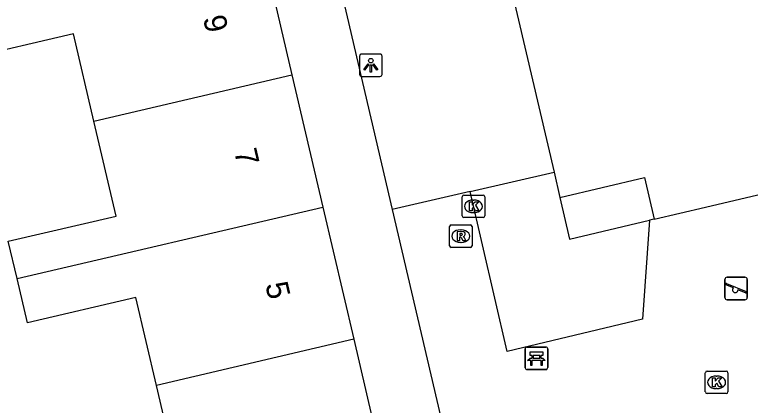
# Model space of a CAD drawing. Extents: x 158038 to 159242, y 380133 to 381214.
# Drawn here: x 158860.39 to 158893.06, y 380909.34 to 380926.69 of the extents above; entities that cross this region are included whole.
import ezdxf

# ---------------------------------------------------------------- set-up
doc = ezdxf.new("R2010")
doc.units = 0
for name, color, linetype in [('IMGEO_Bank', 7, 'Continuous'), ('IMGEO_Groenvoorziening', 7, 'Continuous'), ('IMGEO_Kolk', 7, 'Continuous'), ('IMGEO_Lichtpunt', 7, 'Continuous'), ('IMGEO_Pand', 7, 'Continuous'), ('IMGEO_Pand_nummerreeks', 7, 'Continuous'), ('IMGEO_Rioolput', 7, 'Continuous'), ('IMGEO_Speelvoorziening', 7, 'Continuous'), ('IMGEO_Voetpad_open', 7, 'Continuous')]:
    doc.layers.add(name, color=color, linetype=linetype)

msp = doc.modelspace()

# ---------------------------------------------------------------- linework, layer by layer
at = {"layer": 'IMGEO_Bank'}
for p, q in [((158883.068, 380911.007), (158883.068, 380911.848)), ((158883.068, 380911.848), (158883.068, 380911.007)), ((158883.143, 380911.932), (158883.984, 380911.932)), ((158883.984, 380911.932), (158883.143, 380911.932)), ((158884.068, 380911.857), (158884.068, 380911.016)), ((158884.068, 380911.016), (158884.068, 380911.857)), ((158883.377, 380911.438), (158883.377, 380911.544)), ((158883.421, 380911.544), (158883.421, 380911.438)), ((158883.709, 380911.55), (158883.427, 380911.55)), ((158883.715, 380911.438), (158883.715, 380911.544)), ((158883.759, 380911.544), (158883.759, 380911.438)), ((158883.765, 380911.33), (158883.372, 380911.33)), ((158883.427, 380911.432), (158883.709, 380911.432)), ((158883.993, 380910.932), (158883.152, 380910.932)), ((158883.152, 380910.932), (158883.993, 380910.932))]:
    msp.add_line(p, q, dxfattribs=at)
for points in [[(158883.371, 380911.55), (158883.285, 380911.55), (158883.285, 380911.711), (158883.848, 380911.711), (158883.848, 380911.55), (158883.765, 380911.55)], [(158883.315, 380911.33), (158883.173, 380911.33), (158883.285, 380911.432), (158883.371, 380911.432)], [(158883.365, 380911.323), (158883.365, 380911.116), (158883.322, 380911.116), (158883.322, 380911.323)], [(158883.765, 380911.432), (158883.848, 380911.432), (158883.96, 380911.33), (158883.821, 380911.33)], [(158883.815, 380911.323), (158883.815, 380911.116), (158883.771, 380911.116), (158883.771, 380911.323)]]:
    msp.add_lwpolyline(points, dxfattribs=at)
for centre, radius, start, end in [((158883.146, 380911.854), 0.0779, 92.4484, 184.2845), ((158883.146, 380911.854), 0.0779, 92.4484, 184.2845), ((158883.99, 380911.854), 0.0779, 2.4484, 94.2845), ((158883.99, 380911.854), 0.0779, 2.4484, 94.2845), ((158883.37, 380911.543), 0.00671, 2.8957, 87.1043), ((158883.427, 380911.543), 0.00671, 92.8957, 177.1043), ((158883.709, 380911.543), 0.00671, 2.8957, 87.1043), ((158883.766, 380911.543), 0.00671, 92.8957, 177.1043), ((158883.315, 380911.323), 0.00671, 2.8957, 87.1043), ((158883.372, 380911.323), 0.00671, 92.8957, 177.1043), ((158883.37, 380911.439), 0.00671, 272.8957, 357.1043), ((158883.427, 380911.439), 0.00671, 182.8957, 267.1043), ((158883.709, 380911.439), 0.00671, 272.8957, 357.1043), ((158883.766, 380911.439), 0.00671, 182.8957, 267.1043), ((158883.764, 380911.323), 0.00671, 2.8957, 87.1043), ((158883.821, 380911.323), 0.00671, 92.8957, 177.1043), ((158883.146, 380911.01), 0.0779, 182.4484, 274.2845), ((158883.146, 380911.01), 0.0779, 182.4484, 274.2845), ((158883.99, 380911.01), 0.0779, 272.4484, 4.2845), ((158883.99, 380911.01), 0.0779, 272.4484, 4.2845)]:
    msp.add_arc(centre, radius, start, end, dxfattribs=at)
at = {"layer": 'IMGEO_Groenvoorziening'}
msp.add_lwpolyline([(158884.351, 380919.69), (158884.6, 380918.568)], dxfattribs=at)
at = {"layer": 'IMGEO_Kolk'}
for p, q in [((158880.342, 380918.679), (158881.194, 380918.679)), ((158880.267, 380917.753), (158880.267, 380918.605)), ((158880.755, 380918.459), (158880.78, 380918.459)), ((158881.268, 380918.605), (158881.268, 380917.753)), ((158881.194, 380917.679), (158880.342, 380917.679)), ((158880.778, 380917.899), (158880.753, 380917.899)), ((158891.143, 380910.862), (158891.995, 380910.862)), ((158891.068, 380909.936), (158891.068, 380910.788)), ((158891.556, 380910.642), (158891.581, 380910.642)), ((158892.069, 380910.788), (158892.069, 380909.936)), ((158891.995, 380909.862), (158891.143, 380909.862)), ((158891.579, 380910.082), (158891.554, 380910.082))]:
    msp.add_line(p, q, dxfattribs=at)
for points in [[(158880.342, 380918.679), (158881.194, 380918.679)], [(158880.267, 380917.753), (158880.267, 380918.605)], [(158880.588, 380918.379), (158880.711, 380918.379), (158880.711, 380918.228), (158880.841, 380918.379), (158881.005, 380918.379), (158880.859, 380918.228), (158881.012, 380917.979), (158880.86, 380917.979), (158880.775, 380918.143), (158880.711, 380918.076), (158880.711, 380917.979), (158880.588, 380917.979), (158880.588, 380918.379)], [(158881.268, 380918.605), (158881.268, 380917.753)], [(158881.194, 380917.679), (158880.342, 380917.679)], [(158891.143, 380910.862), (158891.995, 380910.862)], [(158891.068, 380909.936), (158891.068, 380910.788)], [(158891.389, 380910.562), (158891.512, 380910.562), (158891.512, 380910.411), (158891.642, 380910.562), (158891.806, 380910.562), (158891.66, 380910.411), (158891.813, 380910.162), (158891.661, 380910.162), (158891.576, 380910.326), (158891.512, 380910.259), (158891.512, 380910.162), (158891.389, 380910.162), (158891.389, 380910.562)], [(158892.069, 380910.788), (158892.069, 380909.936)], [(158891.995, 380909.862), (158891.143, 380909.862)]]:
    msp.add_lwpolyline(points, dxfattribs=at)
for centre, start, end in [((158880.344, 380918.603), 91.552, 178.448), ((158880.344, 380918.603), 91.552, 178.448), ((158881.192, 380918.603), 1.552, 88.448), ((158881.192, 380918.603), 1.552, 88.448), ((158880.344, 380917.755), 181.552, 268.448), ((158880.344, 380917.755), 181.552, 268.448), ((158881.192, 380917.755), 271.552, 358.448), ((158881.192, 380917.755), 271.552, 358.448), ((158891.145, 380910.786), 91.552, 178.448), ((158891.145, 380910.786), 91.552, 178.448), ((158891.993, 380910.786), 1.552, 88.448), ((158891.993, 380910.786), 1.552, 88.448), ((158891.145, 380909.938), 181.552, 268.448), ((158891.145, 380909.938), 181.552, 268.448), ((158891.993, 380909.938), 271.552, 358.448), ((158891.993, 380909.938), 271.552, 358.448)]:
    msp.add_arc(centre, 0.0765, start, end, dxfattribs=at)
for centre, major_axis, ratio, start_param, end_param in [((158880.754, 380918.179), (-0.387, 0.002), 0.722429, 4.712389, 7.853982), ((158880.779, 380918.179), (-0.39, 0.002), 0.717154, 1.570796, 4.712389), ((158891.555, 380910.362), (-0.387, 0.002), 0.722429, 4.712389, 7.853982), ((158891.58, 380910.362), (-0.39, 0.002), 0.717154, 1.570796, 4.712389)]:
    msp.add_ellipse(centre, major_axis=major_axis, ratio=ratio, start_param=start_param, end_param=end_param, dxfattribs=at)
at = {"layer": 'IMGEO_Lichtpunt'}
for p, q in [((158876.613, 380924.944), (158875.805, 380924.944)), ((158876.613, 380924.944), (158875.805, 380924.944)), ((158875.711, 380924.849), (158875.711, 380924.042)), ((158875.711, 380924.849), (158875.711, 380924.042)), ((158876.707, 380924.042), (158876.707, 380924.849)), ((158876.707, 380924.042), (158876.707, 380924.849)), ((158875.805, 380923.948), (158876.613, 380923.948)), ((158875.805, 380923.948), (158876.613, 380923.948))]:
    msp.add_line(p, q, dxfattribs=at)
for points in [[(158876.085, 380924.513), (158876.124, 380924.485), (158875.936, 380924.223), (158875.898, 380924.25), (158876.085, 380924.513)], [(158876.187, 380924.465), (158876.234, 380924.465), (158876.234, 380924.143), (158876.187, 380924.143), (158876.187, 380924.465)], [(158876.297, 380924.485), (158876.335, 380924.512), (158876.522, 380924.25), (158876.483, 380924.222), (158876.297, 380924.485)]]:
    msp.add_lwpolyline(points, dxfattribs=at)
msp.add_circle((158876.21, 380924.647), 0.0994, dxfattribs=at)
for centre, start, end in [((158875.805, 380924.849), 90, 180), ((158875.805, 380924.849), 90, 180), ((158876.613, 380924.849), 0, 90), ((158876.613, 380924.849), 0, 90), ((158875.805, 380924.042), 180, 270), ((158875.805, 380924.042), 180, 270), ((158876.613, 380924.042), 270, 0), ((158876.613, 380924.042), 270, 360)]:
    msp.add_arc(centre, 0.0946, start, end, dxfattribs=at)
at = {"layer": 'IMGEO_Pand'}
for points in [[(158871.336, 380929.887), (158872.708, 380924.016)], [(158863.911, 380921.961), (158863.003, 380925.847), (158858.178, 380924.719), (158857.714, 380926.704)], [(158863.911, 380921.961), (158872.708, 380924.016)], [(158872.708, 380924.016), (158874.08, 380918.145)], [(158860.495, 380914.971), (158860.107, 380916.629), (158864.896, 380917.748), (158863.911, 380921.961)], [(158884.6, 380918.568), (158888.363, 380919.455), (158888.797, 380917.61)], [(158884.6, 380918.568), (158885.035, 380916.723), (158888.585, 380917.56)], [(158860.495, 380914.971), (158874.08, 380918.145)], [(158874.08, 380918.145), (158875.452, 380912.274)], [(158888.797, 380917.61), (158888.585, 380917.56)], [(158866.685, 380910.226), (158865.773, 380914.127), (158860.955, 380913.001), (158860.495, 380914.971)], [(158875.452, 380912.274), (158866.685, 380910.226)], [(158875.452, 380912.274), (158876.824, 380906.403)], [(158863.222, 380903.225), (158862.8, 380905.032), (158867.635, 380906.162), (158866.685, 380910.226)]]:
    msp.add_lwpolyline(points, dxfattribs=at)
at = {"layer": 'IMGEO_Rioolput'}
for p, q in [((158879.782, 380917.356), (158880.634, 380917.356)), ((158879.707, 380916.43), (158879.707, 380917.282)), ((158880.195, 380917.136), (158880.22, 380917.136)), ((158880.708, 380917.282), (158880.708, 380916.43)), ((158880.218, 380916.576), (158880.193, 380916.576)), ((158880.634, 380916.356), (158879.782, 380916.356))]:
    msp.add_line(p, q, dxfattribs=at)
for points in [[(158879.782, 380917.356), (158880.634, 380917.356)], [(158879.707, 380916.43), (158879.707, 380917.282)], [(158880.296, 380917.054), (158880.044, 380917.056), (158880.044, 380916.656)], [(158880.708, 380917.282), (158880.708, 380916.43)], [(158880.044, 380916.656), (158880.168, 380916.656), (158880.168, 380916.818), (158880.179, 380916.818)], [(158880.222, 380916.975), (158880.168, 380916.975), (158880.168, 380916.894)], [(158880.168, 380916.894), (158880.22, 380916.894)], [(158880.226, 380916.789), (158880.297, 380916.656), (158880.437, 380916.656), (158880.372, 380916.782)], [(158880.634, 380916.356), (158879.782, 380916.356)]]:
    msp.add_lwpolyline(points, dxfattribs=at)
for centre, radius, start, end in [((158879.784, 380917.28), 0.0765, 91.552, 178.448), ((158879.784, 380917.28), 0.0765, 91.552, 178.448), ((158880.632, 380917.28), 0.0765, 1.552, 88.448), ((158880.632, 380917.28), 0.0765, 1.552, 88.448), ((158880.295, 380916.944), 0.109, 350.3612, 89.416), ((158880.178, 380916.765), 0.0533, 26.0293, 88.6989), ((158880.204, 380917.083), 0.19, 274.7715, 282.9687), ((158880.228, 380916.879), 0.0964, 77.0061, 93.1865), ((158880.242, 380916.936), 0.0378, 276.6634, 79.6772), ((158880.293, 380916.944), 0.112, 277.5842, 350.9817), ((158880.277, 380916.729), 0.108, 29.5134, 73.7905), ((158879.784, 380916.432), 0.0765, 181.552, 268.448), ((158879.784, 380916.432), 0.0765, 181.552, 268.448), ((158880.632, 380916.432), 0.0765, 271.552, 358.448), ((158880.632, 380916.432), 0.0765, 271.552, 358.448)]:
    msp.add_arc(centre, radius, start, end, dxfattribs=at)
for centre, major_axis, ratio, start_param, end_param in [((158880.194, 380916.856), (-0.387, 0.002), 0.722429, 4.712389, 7.853982), ((158880.219, 380916.856), (-0.39, 0.002), 0.717154, 1.570796, 4.712389)]:
    msp.add_ellipse(centre, major_axis=major_axis, ratio=ratio, start_param=start_param, end_param=end_param, dxfattribs=at)
at = {"layer": 'IMGEO_Speelvoorziening'}
for p, q in [((158891.938, 380914.129), (158891.938, 380914.929)), ((158891.938, 380914.929), (158891.938, 380914.129)), ((158892.007, 380914.754), (158892.883, 380914.401)), ((158892.038, 380915.029), (158892.828, 380915.029)), ((158892.828, 380915.029), (158892.038, 380915.029)), ((158892.928, 380914.929), (158892.928, 380914.129)), ((158892.928, 380914.129), (158892.928, 380914.929)), ((158892.321, 380914.557), (158891.982, 380914.694)), ((158892.859, 380914.341), (158892.519, 380914.478)), ((158892.828, 380914.029), (158892.038, 380914.029)), ((158892.038, 380914.029), (158892.828, 380914.029))]:
    msp.add_line(p, q, dxfattribs=at)
for centre, radius, start, end in [((158892.038, 380914.929), 0.1, 90, 180), ((158892.038, 380914.929), 0.1, 90, 180), ((158891.995, 380914.724), 0.0327, 68.078, 248.078), ((158892.828, 380914.929), 0.1, 0, 90), ((158892.828, 380914.929), 0.1, 360, 90), ((158892.4, 380914.467), 0.12, 130.9928, 5.1632), ((158892.038, 380914.129), 0.1, 180, 270), ((158892.038, 380914.129), 0.1, 180, 270), ((158892.828, 380914.129), 0.1, 270, 0), ((158892.828, 380914.129), 0.1, 270, 0), ((158892.871, 380914.371), 0.0327, 248.078, 68.078)]:
    msp.add_arc(centre, radius, start, end, dxfattribs=at)
at = {"layer": 'IMGEO_Voetpad_open'}
for points in [[(158872.047, 380939.926), (158874.684, 380928.64), (158877.159, 380918.045)], [(158882.639, 380927.972), (158882.426, 380927.914), (158884.351, 380919.69)], [(158880.617, 380918.835), (158884.351, 380919.69)], [(158880.617, 380918.835), (158877.159, 380918.045)], [(158888.585, 380917.56), (158888.27, 380913.165), (158882.261, 380911.737), (158880.617, 380918.835)], [(158888.797, 380917.61), (158891.07, 380918.146), (158893.646, 380918.753)], [(158877.159, 380918.045), (158881.126, 380901.066)]]:
    msp.add_lwpolyline(points, dxfattribs=at)

# ---------------------------------------------------------------- texts
at = {"layer": 'IMGEO_Pand_nummerreeks'}
for s, p in [('9', (158868.749, 380926.547)), ('7', (158870.132, 380920.628)), ('5', (158871.515, 380914.709))]:
    msp.add_text(s, height=1, rotation=283.153, dxfattribs=at).set_placement(p)

doc.saveas('drawing.dxf')
